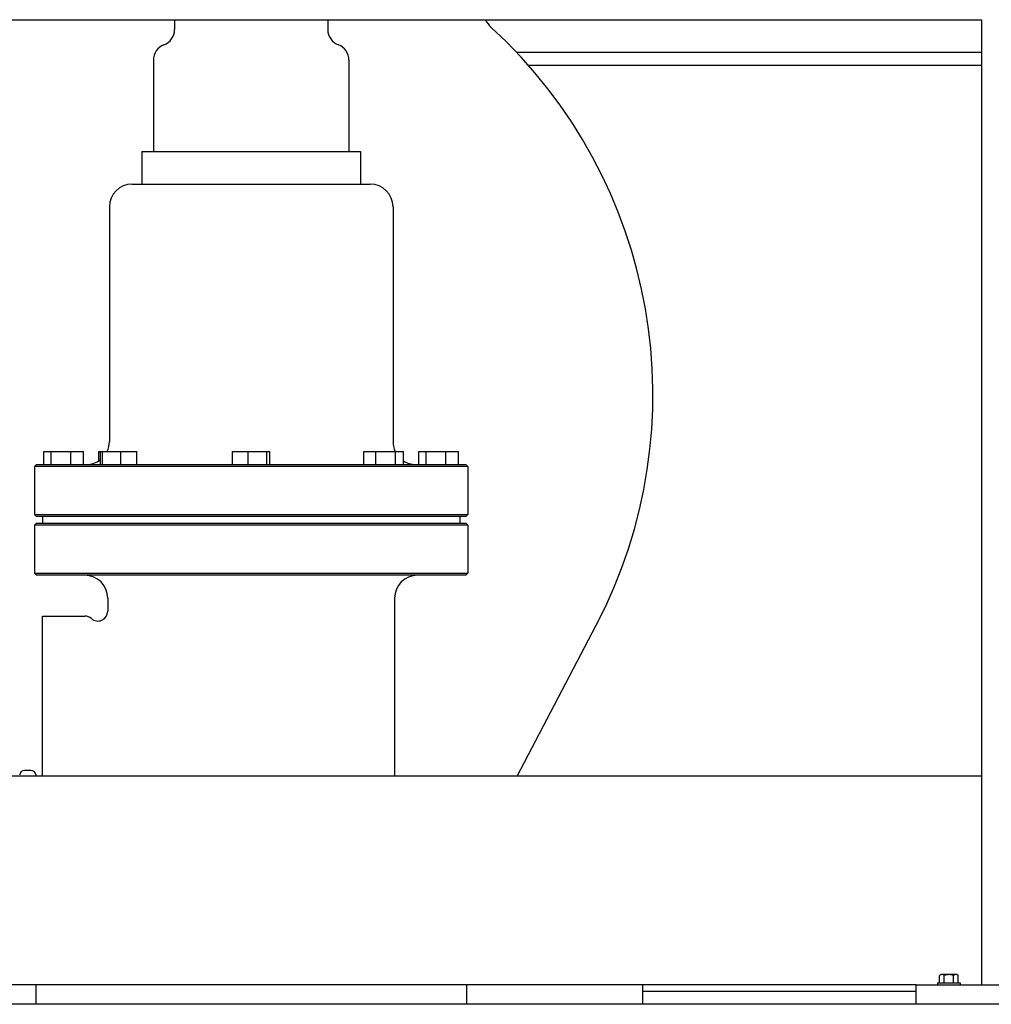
# Model space of a CAD drawing. Header units: inches. Extents: x 24 to 1128, y -58 to 748.
# Tile 586 of 656: x 922 to 941, y 334 to 353. Entities that reach past the tile are written whole.
import ezdxf

# ---------------------------------------------------------------- set-up
doc = ezdxf.new("R2010")
doc.units = ezdxf.units.IN
doc.header["$LTSCALE"] = 32
doc.header["$MEASUREMENT"] = 0
doc.layers.add('Visible (ANSI)', color=7, linetype='Continuous', lineweight=30)

msp = doc.modelspace()

# ---------------------------------------------------------------- linework, layer by layer
at = {"layer": 'Visible (ANSI)'}
for p, q in [((906.06584, 352.60867), (940.56584, 352.60867)), ((925.09709, 352.60867), (925.09709, 352.41789)), ((928.03459, 352.60867), (928.03459, 352.41789)), ((940.56584, 352.60867), (940.56584, 334.10867)), ((924.69084, 351.83242), (924.69084, 350.08242)), ((928.44084, 351.83242), (928.44084, 350.08242)), ((931.65304, 351.98367), (940.56584, 351.98367)), ((940.56584, 351.73367), (931.88134, 351.73367)), ((924.47209, 350.08242), (928.65959, 350.08242)), ((924.47209, 350.08242), (924.47209, 349.45742)), ((928.65959, 350.08242), (928.65959, 349.45742)), ((924.28459, 349.45742), (928.84709, 349.45742)), ((923.84709, 349.01992), (923.84709, 344.51992)), ((929.28459, 349.01992), (929.28459, 344.51992)), ((922.59447, 344.08242), (922.59447, 344.33242)), ((922.59447, 344.33242), (922.73344, 344.33242)), ((922.73344, 344.33242), (923.11105, 344.33242)), ((922.73344, 344.08242), (922.73344, 344.33242)), ((923.11105, 344.33242), (923.3497, 344.33242)), ((923.11105, 344.08242), (923.11105, 344.33242)), ((923.3497, 344.08242), (923.3497, 344.33242)), ((923.64503, 344.33242), (923.67482, 344.33242)), ((923.64503, 344.15117), (923.64503, 344.33242)), ((923.67482, 344.33242), (923.71696, 344.33242)), ((923.67482, 344.08242), (923.67482, 344.33242)), ((923.71696, 344.08242), (923.71696, 344.33242)), ((923.71696, 344.33242), (924.06681, 344.33242)), ((924.06681, 344.33242), (924.37453, 344.33242)), ((924.06681, 344.08242), (924.06681, 344.33242)), ((924.37453, 344.08242), (924.37453, 344.33242)), ((926.21004, 344.33242), (926.50828, 344.33242)), ((926.21004, 344.08242), (926.21004, 344.33242)), ((926.50828, 344.08242), (926.50828, 344.33242)), ((926.50828, 344.33242), (926.86409, 344.33242)), ((926.86409, 344.33242), (926.92164, 344.33242)), ((926.86409, 344.08242), (926.86409, 344.33242)), ((926.92164, 344.08242), (926.92164, 344.33242)), ((928.72736, 344.33242), (928.95368, 344.33242)), ((928.72736, 344.08242), (928.72736, 344.33242)), ((928.95368, 344.33242), (929.33332, 344.33242)), ((928.95368, 344.08242), (928.95368, 344.33242)), ((929.33332, 344.08242), (929.33332, 344.33242)), ((929.33332, 344.33242), (929.48665, 344.33242)), ((929.48665, 344.08242), (929.48665, 344.33242)), ((929.78197, 344.33242), (929.92094, 344.33242)), ((929.78197, 344.08242), (929.78197, 344.33242)), ((929.92094, 344.33242), (930.29855, 344.33242)), ((929.92094, 344.08242), (929.92094, 344.33242)), ((930.29855, 344.33242), (930.5372, 344.33242)), ((930.29855, 344.08242), (930.29855, 344.33242)), ((930.5372, 344.08242), (930.5372, 344.33242)), ((922.45126, 344.08242), (922.40959, 344.04075)), ((930.72209, 344.04075), (922.40959, 344.04075)), ((922.40959, 344.04075), (922.40959, 343.12409)), ((922.45126, 344.08242), (930.68042, 344.08242)), ((930.68042, 344.08242), (930.72209, 344.04075)), ((930.72209, 344.04075), (930.72209, 343.12409)), ((922.40959, 343.12409), (930.72209, 343.12409)), ((922.45126, 343.08242), (922.40959, 343.12409)), ((930.68042, 343.08242), (922.45126, 343.08242)), ((922.56584, 343.08242), (922.56584, 342.95742)), ((930.56584, 343.08242), (930.56584, 342.95742)), ((930.68042, 343.08242), (930.72209, 343.12409)), ((922.45126, 342.95742), (922.40959, 342.91575)), ((930.72209, 342.91575), (922.40959, 342.91575)), ((922.40959, 342.91575), (922.40959, 341.99909)), ((922.45126, 342.95742), (930.68042, 342.95742)), ((930.68042, 342.95742), (930.72209, 342.91575)), ((930.72209, 342.91575), (930.72209, 341.99909)), ((922.40959, 341.99909), (930.72209, 341.99909)), ((922.45126, 341.95742), (922.40959, 341.99909)), ((930.68042, 341.95742), (922.45126, 341.95742)), ((930.68042, 341.95742), (930.72209, 341.99909)), ((923.81584, 341.51992), (923.81584, 341.26818)), ((929.31584, 341.51992), (929.31584, 338.10867)), ((922.56584, 338.10867), (922.56584, 341.17617)), ((922.56584, 341.17617), (923.37834, 341.17617)), ((931.66499, 338.10867), (933.17451, 340.9885)), ((940.56584, 338.10867), (906.06584, 338.10867)), ((922.34243, 338.21792), (922.22209, 338.21792)), ((939.76071, 334.14767), (939.76071, 334.28345)), ((939.80574, 334.30267), (939.78484, 334.30267)), ((939.94084, 334.30267), (939.80574, 334.30267)), ((939.85077, 334.14767), (939.85077, 334.28345)), ((940.07594, 334.30267), (939.94084, 334.30267)), ((940.03091, 334.14767), (940.03091, 334.28345)), ((940.09684, 334.30267), (940.07594, 334.30267)), ((940.12097, 334.14767), (940.12097, 334.28345)), ((939.31584, 334.10867), (907.31584, 334.10867)), ((922.44084, 334.10867), (922.44084, 333.73367)), ((930.69084, 334.10867), (930.69084, 333.73367)), ((934.06584, 334.10867), (934.06584, 333.73367)), ((939.31584, 334.10867), (943.31584, 334.10867)), ((939.31584, 333.73367), (939.31584, 334.10867)), ((939.72484, 334.14767), (940.15684, 334.14767)), ((939.72484, 334.14767), (939.72484, 334.10867)), ((940.15684, 334.14767), (940.15684, 334.10867)), ((934.06584, 333.98367), (939.31584, 333.98367)), ((980.69084, 333.73367), (903.31584, 333.73367))]:
    msp.add_line(p, q, dxfattribs=at)
for centre, radius, start, end in [((931.50584, 352.82956), 0.5, 206.217357, 227.502992), ((924.78459, 352.41789), 0.3125, 290.487315, 0), ((928.34709, 352.41789), 0.3125, 180, 249.512685), ((924.71801, 345.42117), 9.54783, 332.337698, 47.502992), ((925.00334, 351.83242), 0.3125, 110.487315, 180), ((928.12834, 351.83242), 0.3125, 0, 69.512685), ((924.28459, 349.01992), 0.4375, 90, 180), ((928.84709, 349.01992), 0.4375, 0, 90), ((923.40959, 344.51992), 0.4375, 334.623066, 0), ((929.72209, 344.51992), 0.4375, 180, 205.376934), ((923.40959, 344.51992), 0.4375, 270, 307.318572), ((929.72209, 344.51992), 0.4375, 237.442211, 270), ((923.37834, 341.51992), 0.4375, 0, 90), ((929.75334, 341.51992), 0.4375, 90, 180), ((923.62834, 341.26818), 0.1875, 228.189685, 0), ((923.37834, 340.98867), 0.1875, 48.189685, 90), ((922.22209, 338.12417), 0.09375, 90, 174.741407), ((922.34243, 338.12417), 0.09375, 9.087729, 90), ((939.94084, 334.08205), 0.2702, 125.26439, 131.810315), ((939.94084, 334.08205), 0.22062, 90, 114.094843), ((939.94084, 334.08205), 0.22062, 65.905157, 90), ((939.94084, 334.08205), 0.2702, 48.189685, 54.73561)]:
    msp.add_arc(centre, radius, start, end, dxfattribs=at)
for centre, start_param, end_param in [((939.80574, 334.08205), 0, 0.42053434), ((939.80574, 334.08205), 5.86265097, 6.28318531), ((940.07594, 334.08205), 0, 0.42053434), ((940.07594, 334.08205), 5.86265097, 6.28318531)]:
    msp.add_ellipse(centre, major_axis=(0, 0.22062), ratio=0.5, start_param=start_param, end_param=end_param, dxfattribs=at)
msp.add_open_spline([(922.43501, 338.13898), (922.43501, 338.13898), (922.43518, 338.13692), (922.43598, 338.12776), (922.43669, 338.11964), (922.43765, 338.10867)], degree=3, knots=[1.208667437, 1.208667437, 1.208667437, 1.208667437, 1.375883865, 1.375883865, 1.581908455, 1.581908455, 1.581908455, 1.581908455], dxfattribs=at)

doc.saveas('drawing.dxf')
